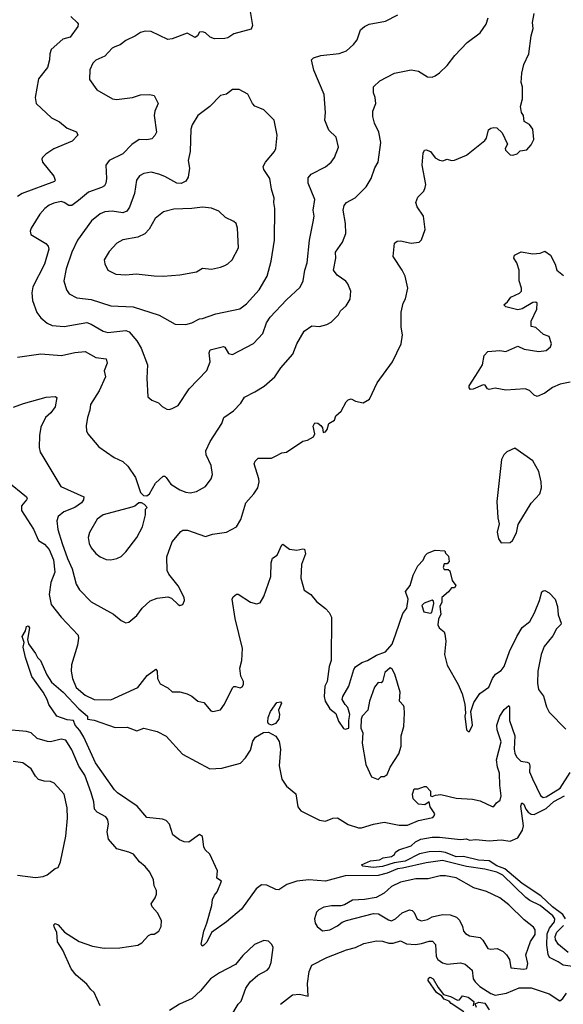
# Model space of a CAD drawing. Extents: x 2056909 to 2160450, y 827444 to 1016825.
# Tile 387 of 501: x 2064099 to 2067719, y 1000446 to 1007003. Entities that reach past the tile are written whole.
import ezdxf

# ---------------------------------------------------------------- set-up
doc = ezdxf.new("R2010")
doc.units = 0

msp = doc.modelspace()

# ---------------------------------------------------------------- linework, layer by layer
at = {"layer": '0CON10XD'}
for points in [[(2065628, 1007085), (2065650, 1006965), (2065639.5, 1006940.5), (2065525, 1006908.8), (2065485, 1006883.3), (2065465, 1006877.5), (2065395, 1006876.7), (2065367.7, 1006887.7), (2065335, 1006916.7), (2065315, 1006923.3), (2065295, 1006920), (2065282.5, 1006895), (2065266.4, 1006883.6), (2065215, 1006912.5), (2065113.9, 1006876.1), (2065085, 1006872), (2064975, 1006924.2), (2064935, 1006927.5), (2064902.1, 1006917.9), (2064870, 1006895), (2064804.5, 1006865.5), (2064766.7, 1006835), (2064732.5, 1006822.5), (2064715, 1006813.8), (2064665, 1006760), (2064605, 1006733.8), (2064585, 1006713.8), (2064565, 1006670), (2064563.3, 1006605), (2064613.3, 1006535), (2064715.7, 1006475.7), (2064742.7, 1006472.7), (2064850, 1006485), (2064902.7, 1006502.7), (2064965, 1006505.8), (2064995, 1006497.5), (2065020, 1006445), (2064998.6, 1006395), (2064994.2, 1006364.2), (2065009.4, 1006255), (2064998.7, 1006231.3), (2064979.7, 1006210.3), (2064945, 1006202.9), (2064893.3, 1006205), (2064845, 1006172), (2064785, 1006110.6), (2064694.2, 1006065), (2064671.4, 1006035), (2064677.5, 1005945), (2064672.5, 1005915), (2064662.4, 1005897.6), (2064643.8, 1005885), (2064558, 1005855), (2064490.9, 1005799.1), (2064445, 1005765.5), (2064425, 1005765.6), (2064395, 1005786.5), (2064375, 1005792.3), (2064325, 1005781.3), (2064295, 1005767.7), (2064265.5, 1005745), (2064232.7, 1005707.3), (2064176.1, 1005615), (2064169.2, 1005595), (2064173.6, 1005573.6), (2064272.3, 1005512.3), (2064288.5, 1005495), (2064292.9, 1005475), (2064265, 1005375.8), (2064186.7, 1005225), (2064178.5, 1005185), (2064183.9, 1005133.9), (2064213.8, 1005053.8), (2064238.5, 1005018.5), (2064282, 1004982), (2064315, 1004966.9), (2064395, 1004959.5), (2064545, 1004986), (2064575, 1004976.4), (2064655, 1004927.8), (2064685, 1004919.5), (2064805.6, 1004934.4), (2064827.1, 1004925), (2064878.9, 1004865), (2064906.7, 1004815), (2064950.8, 1004705), (2064945.7, 1004615), (2064951.9, 1004491.9), (2064979.1, 1004469.1), (2065022.3, 1004452.3), (2065046.7, 1004426.7), (2065078.3, 1004408.3), (2065095, 1004406.2)], [(2064439.2, 1007025), (2064482, 1006985), (2064487.5, 1006975), (2064485, 1006957.5), (2064435, 1006886.7), (2064385, 1006872.5), (2064307.5, 1006805), (2064298.9, 1006775), (2064298.1, 1006735), (2064284.5, 1006685.5), (2064225, 1006610), (2064200.9, 1006485), (2064208.1, 1006445), (2064310.2, 1006350.2), (2064363.8, 1006323.8), (2064415, 1006280.8), (2064477.3, 1006257.3), (2064486.7, 1006235), (2064447.5, 1006195), (2064326.8, 1006143.2), (2064272.4, 1006107.6), (2064251.4, 1006085), (2064247.1, 1006075), (2064251.1, 1006055), (2064325, 1005961.2), (2064335.8, 1005935), (2064330, 1005925), (2064115, 1005846.7), (2064085, 1005825.8)], [(2064945, 1003832.5), (2064963.3, 1003845), (2065003.5, 1003916.5), (2065055, 1003963.8), (2065065, 1003963.8), (2065074.4, 1003954.4), (2065105, 1003910), (2065165, 1003871.4), (2065205, 1003855.7), (2065235, 1003853.1), (2065275, 1003861.9), (2065336.2, 1003895), (2065374, 1003945), (2065382.5, 1003975), (2065374.2, 1004034.2), (2065340, 1004105), (2065338.8, 1004131.2), (2065367.5, 1004195), (2065445.6, 1004314.4), (2065458, 1004355), (2065522.7, 1004397.3), (2065570.3, 1004449.7), (2065595, 1004490), (2065665, 1004524), (2065727.2, 1004562.8), (2065798, 1004625), (2065838, 1004685), (2065917.1, 1004775), (2065944.3, 1004845), (2065992.2, 1004927.8), (2066045, 1004963.8), (2066095, 1004960.8), (2066145, 1004973.8), (2066172.3, 1004987.7), (2066222.5, 1005037.5), (2066236, 1005065), (2066272, 1005098), (2066298.9, 1005141.1), (2066304.4, 1005195), (2066284.5, 1005244.5), (2066271.3, 1005261.3), (2066212, 1005302), (2066189.4, 1005335), (2066204.4, 1005415), (2066202.5, 1005455), (2066248.3, 1005521.7), (2066270.9, 1005579.1), (2066268.5, 1005645), (2066253.1, 1005735), (2066259.4, 1005765), (2066273.9, 1005786.1), (2066332.4, 1005817.6), (2066405, 1005890), (2066438.6, 1005945), (2066463.4, 1006016.6), (2066486.2, 1006055), (2066502.9, 1006185), (2066490.6, 1006255), (2066460.8, 1006315), (2066450.5, 1006359.5), (2066451.2, 1006395), (2066470, 1006445), (2066465.8, 1006485), (2066454.3, 1006515), (2066454, 1006555), (2066496.7, 1006595), (2066595, 1006648), (2066705, 1006669.2), (2066755, 1006660), (2066815, 1006623.3), (2066845, 1006621.2), (2066865, 1006628.8), (2066895, 1006648.8), (2066945, 1006699.2), (2066997.1, 1006765), (2067078.6, 1006851.4), (2067165.7, 1006915), (2067205, 1006973.3), (2067218.6, 1007015)], [(2065095, 1004406.2), (2065115, 1004413.8), (2065155, 1004433.3), (2065227.5, 1004545), (2065345, 1004666.2), (2065366, 1004724), (2065359.5, 1004785), (2065366.4, 1004803.6), (2065455, 1004825.8), (2065465, 1004821.2), (2065489.7, 1004779.7), (2065515, 1004774.4), (2065655, 1004847.5), (2065717, 1004913), (2065742.5, 1004985), (2065767.4, 1005022.6), (2065875, 1005138.6), (2065967.3, 1005222.7), (2065985.4, 1005264.6), (2065996.7, 1005335), (2066013.1, 1005385), (2066029.4, 1005535), (2066052.4, 1005657.6), (2066058.9, 1005695), (2066052.7, 1005735), (2066064.4, 1005805), (2066018.6, 1005915), (2066020.7, 1005949.3), (2066038.8, 1005975), (2066135, 1006022.5), (2066172, 1006055), (2066194, 1006085), (2066220.6, 1006155), (2066205, 1006220), (2066158.3, 1006268.3), (2066130, 1006335), (2066134.2, 1006385), (2066126, 1006505), (2066058, 1006668), (2066041.2, 1006735), (2066055, 1006749.2), (2066105, 1006764.4), (2066225, 1006778.6), (2066275, 1006795.8), (2066322.5, 1006837.5), (2066345, 1006870), (2066367.5, 1006935), (2066395, 1006958), (2066425.8, 1006974.2), (2066534, 1006994), (2066616.2, 1007035)], [(2067381.7, 1006101.7), (2067410.7, 1006109.3), (2067431.2, 1006128.8), (2067475, 1006137.5), (2067505, 1006170), (2067522.5, 1006205), (2067516.7, 1006275), (2067492.5, 1006305), (2067457.5, 1006325), (2067452.5, 1006365), (2067440, 1006385), (2067432.5, 1006425), (2067447.5, 1006475), (2067446.7, 1006555), (2067438.8, 1006585), (2067442.3, 1006647.7), (2067456.2, 1006705), (2067490, 1006775), (2067504.2, 1006895), (2067517.5, 1006945), (2067514, 1006985), (2067524, 1007045)], [(2065205, 1004974), (2065245, 1004984.2), (2065295, 1005011.9), (2065316.3, 1005013.7), (2065405.5, 1005044.5), (2065565, 1005077.1), (2065609.1, 1005110.9), (2065692.5, 1005205), (2065745.6, 1005295), (2065773.3, 1005395), (2065795.5, 1005535), (2065797.1, 1005745), (2065790, 1005785), (2065792.5, 1005815), (2065774.6, 1005874.6), (2065765.5, 1005945), (2065724.4, 1006005), (2065720.6, 1006025), (2065735, 1006054), (2065796, 1006125), (2065803.8, 1006145), (2065813.8, 1006235), (2065794, 1006335), (2065725, 1006403.3), (2065697.5, 1006415), (2065665, 1006426.2), (2065648.8, 1006445), (2065617, 1006507), (2065559.3, 1006539.3), (2065515, 1006537.8), (2065475, 1006507.5), (2065435, 1006497.5), (2065364, 1006425), (2065286, 1006365), (2065247, 1006303), (2065239.4, 1006275), (2065232.9, 1006125), (2065221.5, 1006065), (2065228.6, 1006015), (2065220.5, 1005955), (2065205, 1005928.9), (2065175, 1005912.7), (2065145, 1005913.6), (2065065, 1005958.6), (2065025, 1005974.3), (2064975, 1005987.1), (2064925, 1005978.9), (2064897.4, 1005962.6), (2064877.5, 1005935), (2064863.3, 1005845), (2064829.6, 1005755), (2064812.4, 1005727.6), (2064785, 1005716.5), (2064715, 1005728.5), (2064665, 1005722.5), (2064635, 1005710), (2064576.2, 1005663.8), (2064484.6, 1005535.4), (2064446, 1005454), (2064408.2, 1005345), (2064393, 1005263), (2064410.6, 1005205), (2064428.3, 1005178.3), (2064480.2, 1005150.2), (2064575, 1005139.1), (2064705, 1005097.1), (2064855, 1005090.9), (2065026.7, 1005035), (2065135, 1004976), (2065205, 1004974)], [(2064057.2, 1004422.8), (2064125, 1004447.5), (2064275, 1004489.2), (2064335, 1004493.3), (2064345, 1004487.5), (2064334.3, 1004425), (2064305.6, 1004385), (2064271.2, 1004355), (2064239.7, 1004290.3), (2064230, 1004235), (2064228, 1004155), (2064235, 1004122.5), (2064253.8, 1004095), (2064372.5, 1003895), (2064526.2, 1003825), (2064524.4, 1003805), (2064510.9, 1003785), (2064466.4, 1003753.6), (2064393.1, 1003725), (2064355.7, 1003695), (2064345.6, 1003665), (2064353, 1003607), (2064382.2, 1003515), (2064416.2, 1003415), (2064448.8, 1003345), (2064474.4, 1003245), (2064497, 1003207), (2064575, 1003125.7), (2064724.2, 1003044.2), (2064775, 1003001.2), (2064805, 1002986.2), (2064825, 1002992), (2064878, 1003035), (2064915, 1003083.8), (2064966.8, 1003133.2), (2065015, 1003150), (2065085, 1003158.8), (2065110.7, 1003150.7), (2065155, 1003107.5), (2065165, 1003102.5), (2065185, 1003107.5), (2065196.2, 1003135), (2065193.8, 1003155), (2065155, 1003233.3), (2065091.2, 1003311.2), (2065080, 1003335), (2065078, 1003425), (2065114.3, 1003525.7), (2065171.2, 1003595), (2065185, 1003604), (2065216.1, 1003603.9), (2065335, 1003562.5), (2065382.9, 1003577.1), (2065475, 1003590), (2065543.3, 1003626.7), (2065570.8, 1003675), (2065604.2, 1003785), (2065658.8, 1003845), (2065684.2, 1003885.8), (2065692.9, 1003925), (2065691.1, 1003945), (2065660, 1004045), (2065665.8, 1004064.2), (2065685.9, 1004084.1), (2065775, 1004082), (2065802.9, 1004097.1), (2065845, 1004118.8), (2065875.9, 1004124.1), (2065985, 1004196.7), (2066015, 1004204), (2066055, 1004224.3), (2066064.3, 1004245), (2066052.7, 1004297.3), (2066065, 1004318.8), (2066085, 1004315.8), (2066105, 1004300), (2066114.5, 1004285), (2066120, 1004255), (2066135, 1004259.2), (2066145.6, 1004275), (2066156.2, 1004313.8), (2066194.1, 1004335.9), (2066204.3, 1004365.7), (2066240, 1004395), (2066271.7, 1004458.3), (2066285, 1004472.5), (2066305, 1004477.5), (2066335, 1004462.5), (2066385, 1004452.5), (2066427.5, 1004475), (2066480, 1004585), (2066581.2, 1004725), (2066638, 1004845), (2066647.5, 1004905), (2066639.4, 1004955), (2066640, 1005055), (2066652, 1005115), (2066666.7, 1005145), (2066683.3, 1005215), (2066666.2, 1005295), (2066646.2, 1005335), (2066586, 1005425), (2066593.8, 1005515), (2066611.2, 1005528.8), (2066635, 1005531.4), (2066705.9, 1005514.1), (2066757.7, 1005522.3), (2066773.6, 1005536.4), (2066798.8, 1005605), (2066788, 1005695), (2066745.8, 1005755.8), (2066736, 1005785), (2066749.2, 1005820.8), (2066788.9, 1005861.1), (2066799.2, 1005885), (2066802.5, 1005905), (2066778.9, 1006035), (2066784.3, 1006115), (2066795, 1006133.3), (2066806.4, 1006136.4), (2066835, 1006126.2), (2066865, 1006083.8), (2066895, 1006068), (2066915.9, 1006064.1), (2066945, 1006073.3), (2066975, 1006066), (2066995, 1006068), (2067075, 1006101.2), (2067195, 1006198), (2067208, 1006215), (2067221.2, 1006268.8), (2067235, 1006281.2), (2067255, 1006286.2), (2067275, 1006283.3), (2067310.7, 1006250.7), (2067346.7, 1006175), (2067332, 1006145), (2067334.2, 1006135), (2067365, 1006103.3), (2067381.7, 1006101.7)], [(2065055, 1005295.6), (2065165, 1005304.2), (2065275, 1005324.2), (2065315, 1005349.2), (2065375, 1005342), (2065435, 1005354), (2065465, 1005366.2), (2065485, 1005376.7), (2065513.8, 1005405), (2065555.4, 1005484.6), (2065550, 1005615), (2065540, 1005645), (2065525, 1005658.8), (2065470, 1005685), (2065425, 1005728.8), (2065375, 1005748), (2065315, 1005755.7), (2065245, 1005745.5), (2065125, 1005741.5), (2065057.4, 1005722.6), (2065000.6, 1005679.4), (2064960.9, 1005609.1), (2064933, 1005577), (2064885, 1005554.5), (2064785, 1005538.1), (2064746, 1005515), (2064695, 1005460), (2064660.8, 1005405), (2064665, 1005377.5), (2064685.8, 1005335.8), (2064738.3, 1005308.3), (2064805, 1005304.4), (2064875, 1005311.1), (2064995, 1005296.7), (2065055, 1005295.6)], [(2067765, 1004589.8), (2067697.1, 1004575), (2067647.3, 1004552.7), (2067595, 1004516.5), (2067544.4, 1004494.4), (2067525, 1004502.5), (2067493.6, 1004533.6), (2067465, 1004544.4), (2067335, 1004536), (2067265, 1004550), (2067225, 1004540), (2067214.1, 1004544.1), (2067198.8, 1004568.8), (2067185, 1004572), (2067117.6, 1004542.4), (2067101.4, 1004541.4), (2067090.8, 1004550.8), (2067092.5, 1004565), (2067136.8, 1004633.2), (2067180, 1004705), (2067192.3, 1004767.7), (2067216.1, 1004793.9), (2067295, 1004800), (2067335, 1004793.8), (2067415, 1004828), (2067458.3, 1004808.3), (2067555, 1004794), (2067605, 1004801.2), (2067632.5, 1004825), (2067640, 1004845), (2067625, 1004892.5), (2067586.4, 1004906.4), (2067535, 1004953.3), (2067505, 1004960), (2067505.6, 1004995), (2067541.8, 1005075), (2067544.2, 1005115), (2067535, 1005121.9), (2067515, 1005119.6), (2067445, 1005078), (2067415, 1005070), (2067335, 1005090), (2067322.5, 1005105), (2067347.5, 1005125), (2067370, 1005155), (2067427.4, 1005182.6), (2067440, 1005195), (2067440, 1005215), (2067424.4, 1005265), (2067424, 1005335), (2067410, 1005385), (2067390, 1005415), (2067392.5, 1005435), (2067437, 1005457), (2067515, 1005444), (2067565, 1005447.5), (2067575, 1005453.3), (2067595, 1005462.5), (2067633.3, 1005435), (2067663.3, 1005375), (2067675, 1005334), (2067719.1, 1005299.1)], [(2064085, 1004755.8), (2064238.6, 1004778.6), (2064377, 1004767), (2064465, 1004786.7), (2064535, 1004794.4), (2064605, 1004753.5), (2064675.4, 1004745.4), (2064682.2, 1004715), (2064661.9, 1004665), (2064670, 1004625), (2064627.9, 1004532.1), (2064569.2, 1004440.8), (2064566.6, 1004403.4), (2064550.6, 1004355), (2064542.2, 1004297.8), (2064544.2, 1004265), (2064552, 1004245), (2064625, 1004158.8), (2064727.3, 1004087.3), (2064785, 1004060), (2064819.3, 1004029.3), (2064870, 1003955), (2064903.3, 1003855), (2064922.5, 1003835), (2064945, 1003832.5)], [(2067305, 1003520), (2067365, 1003522.5), (2067379.2, 1003535), (2067408, 1003585), (2067418.9, 1003641.1), (2067505, 1003783.3), (2067562, 1003845), (2067574.3, 1003885), (2067571.9, 1003925), (2067555.6, 1003995), (2067515, 1004066.2), (2067395, 1004150), (2067342.5, 1004125), (2067322.5, 1004105), (2067306.7, 1004075), (2067275.8, 1003795), (2067281.9, 1003685), (2067291.4, 1003645), (2067278.7, 1003591.3), (2067287.1, 1003545), (2067305, 1003520)], [(2064013.1, 1003933.1), (2064143.8, 1003825), (2064148.8, 1003815), (2064144.2, 1003805), (2064110, 1003765), (2064110.7, 1003735), (2064191, 1003611), (2064223.8, 1003535), (2064265, 1003509.3), (2064295.4, 1003475.4), (2064324.4, 1003405), (2064333.7, 1003325), (2064306.2, 1003255), (2064294.7, 1003175), (2064308.2, 1003108.2), (2064375, 1003024.3), (2064487.5, 1002905), (2064491.4, 1002885), (2064483.2, 1002836.8), (2064443.2, 1002706.8), (2064440.6, 1002665), (2064449.5, 1002615), (2064474.6, 1002555), (2064535, 1002503.8), (2064595, 1002476.4), (2064705, 1002474.6), (2064885, 1002555.8), (2064948.1, 1002635), (2065005, 1002677.1), (2065014.3, 1002665), (2065016.8, 1002616.8), (2065035, 1002580), (2065085, 1002553.3), (2065115, 1002526.7), (2065166.1, 1002526.1), (2065215, 1002513.3), (2065245, 1002498), (2065284.3, 1002464.3), (2065325, 1002456), (2065370.5, 1002400.5), (2065385, 1002396.2), (2065435, 1002407.5), (2065463.3, 1002445), (2065515, 1002552.5), (2065525, 1002562.5), (2065535, 1002563.3), (2065566.4, 1002553.6), (2065579.5, 1002560.5), (2065588.8, 1002575), (2065588.8, 1002595), (2065571.3, 1002631.3), (2065564.3, 1002685), (2065577.3, 1002735), (2065583.1, 1002815), (2065534.5, 1003015), (2065514, 1003145), (2065520, 1003160), (2065543, 1003177), (2065553.3, 1003176.7), (2065635, 1003123.3), (2065675, 1003112.5), (2065699.3, 1003120.7), (2065725, 1003162.5), (2065771.1, 1003295), (2065774, 1003385), (2065782.3, 1003417.7), (2065813, 1003437), (2065843.3, 1003505), (2065850.7, 1003509.3), (2065895, 1003478), (2065945, 1003471.2), (2065985, 1003480), (2065996.2, 1003476.2), (2066002.5, 1003445), (2065975.6, 1003375), (2065970.6, 1003285), (2065992, 1003205), (2066036.7, 1003175), (2066075, 1003128.8), (2066135, 1003081.2), (2066160, 1003055), (2066174.2, 1003025), (2066172.9, 1002735), (2066158.6, 1002695), (2066146.2, 1002595), (2066130.8, 1002565), (2066126.4, 1002496.4), (2066133.3, 1002465), (2066163.9, 1002413.9), (2066203, 1002383), (2066221.7, 1002331.7), (2066255, 1002282.5), (2066265, 1002277.5), (2066290, 1002285), (2066290, 1002335), (2066297.5, 1002375), (2066283.6, 1002423.6), (2066265, 1002442.5), (2066247, 1002477), (2066251.2, 1002495), (2066290, 1002565), (2066323.3, 1002675), (2066335, 1002692.5), (2066377.5, 1002722.5), (2066415, 1002736.7), (2066475, 1002771.2), (2066535, 1002792.5), (2066578, 1002845), (2066603.8, 1002913.8), (2066650.9, 1003049.1), (2066676, 1003085), (2066686.2, 1003145), (2066668.8, 1003195), (2066698.8, 1003235), (2066719.2, 1003305), (2066750.8, 1003365), (2066785, 1003403.3), (2066798, 1003435), (2066815, 1003450), (2066865, 1003470), (2066930, 1003465), (2066935, 1003450), (2066955, 1003430), (2066957.5, 1003395), (2066945, 1003380), (2066925, 1003380), (2066917.5, 1003355), (2066925, 1003342.5), (2066951.7, 1003341.7), (2066962.5, 1003332.5), (2066978.3, 1003268.3), (2067002.5, 1003235), (2066995, 1003220), (2066975, 1003220), (2066955, 1003192.5), (2066910.8, 1003155), (2066909.2, 1003125), (2066895.6, 1003094.4), (2066902.7, 1003045), (2066888.3, 1003011.7), (2066882.7, 1002972.7), (2066892.4, 1002952.4), (2066925, 1002926.7), (2066930.3, 1002910.3), (2066935.5, 1002865), (2066926.7, 1002775), (2066945.6, 1002705), (2067018.1, 1002575), (2067044.5, 1002514.5), (2067063.8, 1002445), (2067067.5, 1002385), (2067063.3, 1002365), (2067073.3, 1002275), (2067085, 1002262.5), (2067095, 1002262.5), (2067113.3, 1002305), (2067102.5, 1002395), (2067123.3, 1002455), (2067163.8, 1002515), (2067222.4, 1002557.6), (2067247.5, 1002615), (2067268, 1002645), (2067305, 1002669.2), (2067324.7, 1002695.3), (2067359.6, 1002795), (2067409.1, 1002895), (2067444.7, 1002955.3), (2067495.6, 1002995), (2067527.3, 1003052.7), (2067560.5, 1003135), (2067576.2, 1003193.8), (2067585, 1003200), (2067595, 1003202.5), (2067625, 1003186), (2067664.4, 1003144.4), (2067680.8, 1003095), (2067685, 1003040), (2067704, 1002985), (2067702, 1002975), (2067674.1, 1002945.9), (2067649.7, 1002900.3), (2067591.8, 1002828.2), (2067571.5, 1002775), (2067549.5, 1002665), (2067545.7, 1002585), (2067553.1, 1002543.1), (2067587.7, 1002497.7), (2067606.1, 1002426.1), (2067625, 1002392.5), (2067735, 1002278.8)], [(2064705, 1003405.8), (2064745, 1003414.2), (2064775, 1003429.2), (2064805, 1003460), (2064878.6, 1003555), (2064917.1, 1003625), (2064936.2, 1003705), (2064937.5, 1003742.5), (2064946.7, 1003755), (2064930, 1003775), (2064910, 1003785), (2064892.5, 1003785), (2064866, 1003764), (2064845, 1003756), (2064653.8, 1003705), (2064615, 1003676), (2064562.8, 1003587.2), (2064555.5, 1003554.5), (2064560.5, 1003515), (2064575.4, 1003485.4), (2064605, 1003449.2), (2064635, 1003426), (2064675, 1003409.2), (2064705, 1003405.8)], [(2066835, 1003050.8), (2066843.9, 1003056.1), (2066856.7, 1003115), (2066855, 1003130), (2066845, 1003137.5), (2066793, 1003117), (2066777, 1003103), (2066789.7, 1003059.7), (2066835, 1003050.8)], [(2067795.7, 1000695.7), (2067717, 1000707), (2067685, 1000729.7), (2067627.4, 1000757.4), (2067617.2, 1000777.2), (2067609.1, 1000839.1), (2067611.3, 1000915), (2067626.9, 1000953.1), (2067659.6, 1000995), (2067662.9, 1001015), (2067647.8, 1001035), (2067565, 1001104.8), (2067495, 1001138), (2067468.4, 1001158.4), (2067315, 1001306.6), (2067276.1, 1001325), (2067195, 1001346.2), (2067075, 1001363.8), (2066915, 1001403.8), (2066805, 1001389), (2066647.4, 1001352.6), (2066615, 1001347.9), (2066545, 1001319.6), (2066485, 1001304.5), (2066265, 1001300.6), (2066135, 1001265.3), (2066025, 1001274.1), (2065945, 1001266.8), (2065876.9, 1001243.1), (2065825, 1001208.6), (2065805, 1001210.6), (2065745, 1001239.4), (2065708.3, 1001241.7), (2065673.5, 1001215), (2065575, 1001080.4), (2065475.4, 1000995), (2065376.5, 1000923.5), (2065345, 1000860.8), (2065325, 1000838.8), (2065313.3, 1000833.3), (2065306.7, 1000846.7), (2065324.2, 1000934.2), (2065343.9, 1000986.1), (2065379.2, 1001105), (2065382, 1001145), (2065395, 1001173.3), (2065414, 1001195), (2065442.5, 1001265), (2065412.5, 1001285), (2065416, 1001335), (2065365.6, 1001445), (2065334.2, 1001475), (2065324, 1001495), (2065315, 1001563.3), (2065295, 1001576.7), (2065225, 1001526.2), (2065195, 1001528.6), (2065162.2, 1001542.2), (2065119.5, 1001575), (2065095.2, 1001645.2), (2065075, 1001669.2), (2065048.9, 1001678.9), (2064945, 1001689.4), (2064882.1, 1001765), (2064749.5, 1001855), (2064730.4, 1001875), (2064603.9, 1002055), (2064525.6, 1002224.4), (2064499.6, 1002269.6), (2064468.2, 1002305), (2064457.1, 1002335), (2064415, 1002339.6), (2064345.7, 1002365.7), (2064291.7, 1002441.7), (2064281.1, 1002475), (2064254.2, 1002524.2), (2064178.5, 1002628.5), (2064137.1, 1002755), (2064122.2, 1002825), (2064128.8, 1002855), (2064116, 1002895), (2064137.5, 1002932.5), (2064145, 1002962.5), (2064155, 1002966.7), (2064163.6, 1002953.6), (2064151.2, 1002875), (2064156.9, 1002846.9), (2064203.2, 1002783.2), (2064216.7, 1002755), (2064236.7, 1002735), (2064280.3, 1002640.3), (2064311, 1002591), (2064387.8, 1002525), (2064493, 1002413), (2064551.2, 1002365), (2064550, 1002345), (2064595, 1002337.8), (2064735, 1002290.4), (2064815, 1002292.7), (2064877.7, 1002267.7), (2064925, 1002284.2), (2065015, 1002261.9), (2065075, 1002231.4), (2065182.9, 1002112.9), (2065365, 1002014.5), (2065445, 1002017.8), (2065569.2, 1002050.8), (2065603.1, 1002086.9), (2065635, 1002139.2), (2065651.8, 1002198.2), (2065669.4, 1002225), (2065723.1, 1002256.9), (2065755, 1002259.1), (2065805, 1002231.9), (2065826.2, 1002196.2), (2065835.5, 1002144.5), (2065827.3, 1002035), (2065844.2, 1001945.8), (2065875, 1001898), (2065937.4, 1001847.4), (2065950.4, 1001760.4), (2065971.4, 1001735), (2066095, 1001672.2), (2066135, 1001665.5), (2066185, 1001686), (2066215, 1001687.5), (2066285, 1001642.5), (2066355, 1001621.1), (2066375, 1001621.1), (2066455, 1001645.5), (2066525, 1001658.5), (2066625, 1001638.4), (2066680.1, 1001639.9), (2066755, 1001669.6), (2066849.1, 1001690.9), (2066859.7, 1001700.3), (2066862, 1001715), (2066832, 1001762), (2066825.5, 1001795.5), (2066796.5, 1001773.5), (2066755, 1001779.4), (2066719.1, 1001815), (2066714.5, 1001845), (2066725, 1001880), (2066751.7, 1001881.7), (2066795, 1001897.5), (2066805, 1001896.2), (2066833.3, 1001865), (2066835, 1001833.3), (2066845, 1001829.5), (2066867.7, 1001837.7), (2066902.6, 1001842.6), (2067005, 1001818.9), (2067113, 1001813), (2067165, 1001800), (2067245, 1001763.3), (2067255, 1001763.3), (2067273, 1001787), (2067298.8, 1001805), (2067305.6, 1001835), (2067295.5, 1001905), (2067292.7, 1001985), (2067279.3, 1002025), (2067274.7, 1002075), (2067304.7, 1002195), (2067278, 1002275), (2067275.4, 1002304.6), (2067295.6, 1002365), (2067325, 1002408.6), (2067355, 1002436.2), (2067361.2, 1002425), (2067360.4, 1002335), (2067394.7, 1002234.7), (2067390.3, 1002145), (2067395, 1002118), (2067406.2, 1002095), (2067434.8, 1002064.8), (2067478.3, 1002058.3), (2067490.9, 1002050.9), (2067495.6, 1002035), (2067493.3, 1001993.3), (2067512.7, 1001947.3), (2067566.3, 1001836.3), (2067583.4, 1001823.4), (2067605, 1001827.5), (2067697.6, 1001885), (2067765, 1001989.1)], [(2066485, 1001942.5), (2066505, 1001962.5), (2066525, 1001962.5), (2066545, 1001976.7), (2066566.2, 1002025), (2066623.3, 1002115), (2066638, 1002165), (2066640, 1002235), (2066655.6, 1002295), (2066662.2, 1002385), (2066658.6, 1002425), (2066655, 1002436.7), (2066628.8, 1002465), (2066631.9, 1002525), (2066596, 1002645), (2066578.3, 1002678.3), (2066565, 1002687.5), (2066530, 1002655), (2066515, 1002592.5), (2066505, 1002587.5), (2066485, 1002590), (2066462.3, 1002557.7), (2066428.8, 1002465), (2066416.2, 1002405), (2066380, 1002365), (2066372.5, 1002345), (2066370, 1002285), (2066383.6, 1002253.6), (2066380, 1002185), (2066403.9, 1002043.9), (2066440.7, 1001960.7), (2066485, 1001942.5)], [(2065775, 1002304), (2065755, 1002313.8), (2065750.8, 1002325), (2065754.3, 1002355), (2065768.8, 1002395), (2065810, 1002455), (2065835, 1002460), (2065842.5, 1002452.5), (2065822.5, 1002405), (2065828.8, 1002375), (2065823.3, 1002345), (2065802.5, 1002315), (2065775, 1002304)], [(2064825, 1001459.2), (2064745, 1001482), (2064690.8, 1001545), (2064680.8, 1001595), (2064690.8, 1001645), (2064685.8, 1001675), (2064673.4, 1001693.4), (2064615, 1001725.7), (2064596.9, 1001745), (2064591.5, 1001795), (2064575.4, 1001855), (2064531.5, 1001971.5), (2064492.1, 1002032.1), (2064445, 1002140.8), (2064406, 1002205), (2064375, 1002212.5), (2064305, 1002194.4), (2064285, 1002196.5), (2064215, 1002215.5), (2064175.8, 1002255), (2064145, 1002263.6), (2063995, 1002276.7)], [(2064083.4, 1001306.6), (2064205, 1001290.6), (2064255, 1001297.1), (2064280.9, 1001309.1), (2064335, 1001350), (2064355, 1001357.5), (2064371.2, 1001395), (2064406.5, 1001565), (2064416.1, 1001685), (2064414.5, 1001755.5), (2064395.5, 1001845), (2064327.8, 1001917.8), (2064305, 1001930.8), (2064261.1, 1001931.1), (2064225, 1001943.1), (2064204.7, 1001964.7), (2064174.7, 1002014.7), (2064118.8, 1002055), (2064055, 1002063.3)], [(2067732.8, 1001015), (2067714.5, 1001044.5), (2067645.7, 1001095), (2067569.4, 1001169.4), (2067445, 1001250.7), (2067328.5, 1001348.5), (2067275, 1001367.4), (2067225, 1001400.7), (2067154.7, 1001405.3), (2067055, 1001431.3), (2067005, 1001429.2), (2066933.4, 1001456.6), (2066895, 1001462.6), (2066825, 1001461.9), (2066761.4, 1001448.6), (2066665, 1001400.2), (2066591.2, 1001388.8), (2066514.7, 1001364.7), (2066455, 1001357.5), (2066383.8, 1001365), (2066374.2, 1001375.8), (2066435, 1001401.4), (2066495, 1001407.5), (2066518.3, 1001421.7), (2066575, 1001431.2), (2066595, 1001443.3), (2066600.7, 1001459.3), (2066622.5, 1001475), (2066705, 1001501.2), (2066735, 1001528.8), (2066770, 1001545), (2066845, 1001558.5), (2066895, 1001559.3), (2067035, 1001542.9), (2067075, 1001547.5), (2067095, 1001538.8), (2067135, 1001544.2), (2067225, 1001534.2), (2067305, 1001542), (2067365, 1001532.5), (2067416.2, 1001553.8), (2067446.9, 1001605), (2067453.5, 1001635), (2067435.3, 1001765), (2067443.3, 1001786.7), (2067455, 1001777.9), (2067469, 1001745), (2067485.3, 1001725), (2067505, 1001712.3), (2067525, 1001710.8), (2067605, 1001749.3), (2067655, 1001795.9), (2067725.9, 1001834.1)], [(2064635.6, 1000435), (2064595, 1000523.8), (2064573.1, 1000545), (2064545, 1000579.5), (2064475, 1000640.5), (2064442.4, 1000682.4), (2064385, 1000806.7), (2064351.2, 1000861.2), (2064345.8, 1000925.8), (2064330, 1000955), (2064326.7, 1000975), (2064335, 1000983.3), (2064355, 1000976.2), (2064396.6, 1000926.6), (2064495, 1000864.3), (2064583, 1000833), (2064660.3, 1000820.3), (2064765, 1000822.2), (2064885, 1000840.8), (2064911.2, 1000855), (2064955.9, 1000904.1), (2064975, 1000913.3), (2064995, 1000913.3), (2065025, 1000933.3), (2065041.2, 1000965), (2065043.3, 1001005), (2065016.2, 1001055), (2064981.2, 1001095), (2064973.8, 1001115), (2065001.2, 1001155), (2065009.5, 1001180.5), (2065008.8, 1001205), (2064993.8, 1001235), (2064990, 1001275), (2064965, 1001326.2), (2064934.5, 1001364.5), (2064895.6, 1001395.6), (2064856.2, 1001445), (2064825, 1001459.2)], [(2067455, 1000680), (2067475, 1000683.8), (2067482.9, 1000717.1), (2067469.1, 1000775), (2067501.2, 1000865), (2067530.2, 1000909.8), (2067530.9, 1000940.9), (2067520.3, 1000960.3), (2067458, 1001008), (2067355, 1001108.1), (2067295, 1001154.2), (2067206.6, 1001196.6), (2067122.7, 1001222.7), (2067005, 1001287.3), (2066935, 1001302.1), (2066898.2, 1001301.8), (2066818.2, 1001281.8), (2066737.3, 1001282.7), (2066635, 1001258.8), (2066575, 1001230.9), (2066525, 1001187.1), (2066471.7, 1001158.3), (2066395.8, 1001144.2), (2066315, 1001140), (2066261.7, 1001108.3), (2066238.1, 1001101.9), (2066175, 1001100.8), (2066125, 1001092), (2066090, 1001075), (2066075, 1001060), (2066060.8, 1001015), (2066065.8, 1000985.8), (2066078.8, 1000965), (2066115.8, 1000935.8), (2066165, 1000941.4), (2066215, 1000968), (2066245, 1000992.5), (2066275, 1001003.8), (2066455, 1001050), (2066488.8, 1001048.8), (2066555, 1001008.6), (2066575, 1001002.9), (2066600.8, 1001015), (2066645, 1001055.7), (2066695, 1001076), (2066711.2, 1001071.2), (2066725, 1001056.7), (2066745, 1001014), (2066775, 1001000.8), (2066815, 1001010.5), (2066845, 1001028.6), (2066915, 1001044.4), (2066965, 1001041.9), (2067007, 1001027), (2067026.9, 1001006.9), (2067047.1, 1000965), (2067055, 1000932.5), (2067066.9, 1000916.9), (2067095, 1000903.1), (2067165, 1000890.8), (2067183.3, 1000873.3), (2067217.1, 1000817.1), (2067235, 1000813.1), (2067278.3, 1000818.3), (2067317.3, 1000797.3), (2067339.2, 1000775), (2067359.2, 1000745), (2067370, 1000690), (2067455, 1000680)], [(2067751.4, 1000791.4), (2067686.2, 1000845), (2067665.7, 1000875.7), (2067665, 1000897.5), (2067675, 1000925.6), (2067719.8, 1000970.2)], [(2065505.7, 1000364.3), (2065552.7, 1000447.3), (2065573.6, 1000466.4), (2065605.5, 1000554.5), (2065634.4, 1000595.6), (2065685, 1000640), (2065745.7, 1000674.3), (2065760, 1000690), (2065773.3, 1000725), (2065786.2, 1000825), (2065777.5, 1000845), (2065755, 1000867.5), (2065725, 1000870), (2065662.5, 1000845), (2065585, 1000770), (2065535, 1000711.2), (2065430, 1000655), (2065368.8, 1000615), (2065303.6, 1000536.4), (2065246.3, 1000483.7), (2065163.2, 1000446.8), (2065096.7, 1000405)], [(2065835, 1000445.9), (2065915, 1000509.4), (2065962.5, 1000512.5), (2066020, 1000500), (2066015.6, 1000585), (2066025.5, 1000665), (2066045, 1000706), (2066145, 1000757.5), (2066275, 1000808.9), (2066335, 1000824.6), (2066389.8, 1000850.2), (2066475, 1000868.8), (2066515, 1000865.7), (2066557.2, 1000852.8)], [(2066557.2, 1000852.8), (2066585, 1000854), (2066635, 1000867.9), (2066675, 1000849.8), (2066735, 1000844.9), (2066775, 1000850), (2066825, 1000866.8), (2066846.9, 1000866.9), (2066866.8, 1000845), (2066871.1, 1000765), (2066883.3, 1000745), (2066915, 1000723.2), (2066945, 1000713.4), (2067035, 1000722), (2067064.2, 1000714.2), (2067112.7, 1000672.7), (2067118.7, 1000615), (2067131.1, 1000595), (2067163.3, 1000565), (2067235, 1000518.1), (2067265, 1000507.8), (2067339.4, 1000520.6), (2067425, 1000555.2), (2067505, 1000556.7), (2067624.8, 1000514.8), (2067695, 1000470), (2067715, 1000484.3), (2067740.9, 1000519.1)], [(2067055.3, 1000395.3), (2066971.2, 1000451.2), (2066957.9, 1000467.9), (2066925, 1000479.2), (2066909.5, 1000499.5), (2066875, 1000524), (2066819.4, 1000605), (2066820.5, 1000619.5), (2066832.9, 1000627.1), (2066853.1, 1000615), (2066885, 1000558.8), (2066921.9, 1000511.9), (2066968.2, 1000498.2), (2067015, 1000472.9), (2067027.5, 1000475), (2067048.3, 1000501.7), (2067085, 1000493.3), (2067122.5, 1000465), (2067117.5, 1000435)], [(2067140, 1000425), (2067131.7, 1000448.3), (2067155, 1000460), (2067195, 1000453.3), (2067225, 1000410)]]:
    msp.add_lwpolyline(points, dxfattribs=at)

doc.saveas('drawing.dxf')
